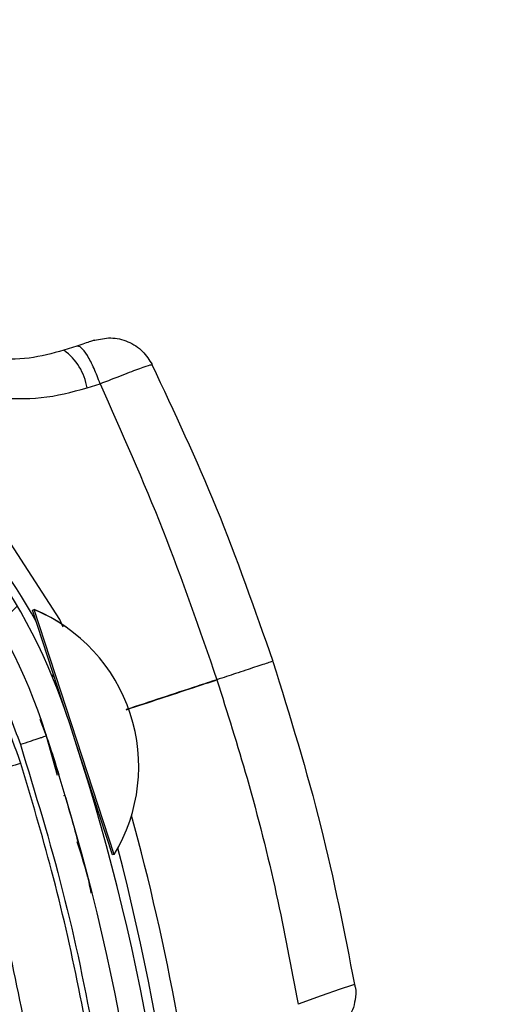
# Model space of a CAD drawing. Header units: inches. Extents: x 170 to 284, y 215 to 248.
# Tile 828 of 1056: x 236.0198 to 236.0644, y 224.8855 to 224.9776. Entities that reach past the tile are written whole.
import ezdxf

# ---------------------------------------------------------------- set-up
doc = ezdxf.new("R2010")
doc.units = ezdxf.units.IN
doc.header["$LTSCALE"] = 0.25
doc.header["$MEASUREMENT"] = 0
doc.layers.add('RH FRONT OF HOOD', color=7, linetype='Continuous')
pattern_1 = [(45, (225.4196035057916, 218.4993357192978), (-0.03026527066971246, 0.03026527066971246), [])]

msp = doc.modelspace()

# ---------------------------------------------------------------- hatches: boundary and pattern name
at = {"layer": 'RH FRONT OF HOOD'}
h = msp.add_hatch(dxfattribs=at)
h.set_pattern_fill('ANSI31', color=256, scale=0.34241245, angle=2.8e-322, style=0)
h.set_pattern_definition([(45, (225.4529552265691, 218.4993357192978), (-0.03026527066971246, 0.03026527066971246), [])])
edge = h.paths.add_edge_path(flags=0)
edge.add_arc((235.7395956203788, 224.3915581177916), 0.021400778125, 89.9999999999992, 390.52248781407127, ccw=False)
edge.add_line((235.7395956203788, 224.4129588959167), (235.8123582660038, 224.4129588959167))
edge.add_arc((235.8123582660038, 224.8238538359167), 0.4108949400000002, 270, 450.0000000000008)
edge.add_line((235.8123582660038, 225.2347487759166), (235.3287006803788, 225.2347487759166))
edge.add_arc((235.3287006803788, 225.2390289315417), 0.004280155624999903, 180.0000000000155, 269.9999999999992, ccw=False)
edge.add_line((235.3244205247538, 225.2390289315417), (235.3244205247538, 225.2818304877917))
edge.add_arc((235.3287006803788, 225.2818304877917), 0.004280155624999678, 360, 540, ccw=False)
edge.add_line((235.3329808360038, 225.2818304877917), (235.3329808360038, 225.2390289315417))
edge.add_line((235.3329808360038, 225.2390289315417), (235.3297484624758, 225.2390289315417))
edge.add_line((235.3297484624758, 225.2390289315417), (235.3297484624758, 225.2818304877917))
edge.add_arc((235.3287006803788, 225.2818304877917), 0.001047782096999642, 360, 540.0000000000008)
edge.add_line((235.3276528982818, 225.2818304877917), (235.3276528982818, 225.2390289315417))
edge.add_arc((235.3287006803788, 225.2390289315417), 0.001047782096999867, 180, 270)
edge.add_line((235.3287006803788, 225.2379811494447), (235.8123582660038, 225.2379811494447))
edge.add_arc((235.8123582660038, 224.8238538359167), 0.4141273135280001, 269.9999999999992, 450, ccw=False)
edge.add_line((235.8123582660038, 224.4097265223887), (235.7395956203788, 224.4097265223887))
edge.add_arc((235.7395956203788, 224.3915581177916), 0.018168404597, 450.0000000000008, 750.5224878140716)
edge.add_arc((235.754343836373, 224.4002532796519), 0.001047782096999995, 390.5224878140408, 495.0000000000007)
edge.add_line((235.753602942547, 224.4009941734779), (235.7449077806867, 224.3922990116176))
edge.add_line((235.7449077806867, 224.3922990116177), (235.7426221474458, 224.3945846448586))
edge.add_line((235.7426221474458, 224.3945846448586), (235.751317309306, 224.4032798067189))
edge.add_arc((235.754343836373, 224.4002532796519), 0.004280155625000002, 390.522487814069, 495.0000000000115, ccw=False)
h = msp.add_hatch(dxfattribs=at)
h.set_pattern_fill('ANSI31', color=256, scale=0.34241245, style=0)
h.set_pattern_definition(pattern_1)
edge = h.paths.add_edge_path(flags=0)
edge.add_line((235.7790065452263, 225.2304686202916), (235.4365940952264, 225.2304686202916))
edge.add_line((235.4365940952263, 225.2304686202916), (235.4365940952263, 225.2347487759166))
edge.add_line((235.4365940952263, 225.2347487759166), (235.7790065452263, 225.2347487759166))
edge.add_arc((235.7790065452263, 224.8238538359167), 0.4108949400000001, 269.9999999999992, 450, ccw=False)
edge.add_line((235.7790065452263, 224.4129588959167), (235.7062438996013, 224.4129588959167))
edge.add_line((235.7062438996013, 224.4129588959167), (235.7062438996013, 224.4172390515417))
edge.add_line((235.7062438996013, 224.4172390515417), (235.7790065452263, 224.4172390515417))
edge.add_arc((235.7790065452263, 224.8238538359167), 0.406614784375, 270, 450.0000000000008)
h = msp.add_hatch(dxfattribs=at)
h.set_pattern_fill('ANSI31', color=256, scale=0.34241245, angle=2.8e-322, style=0)
h.set_pattern_definition(pattern_1)
edge = h.paths.add_edge_path(flags=0)
edge.add_arc((235.9673115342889, 224.9880571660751), 0.001712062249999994, 288.1322229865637, 310.3426432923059)
edge.add_line((235.9684198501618, 224.9867522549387), (235.9699825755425, 224.9849123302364))
edge.add_arc((235.9673115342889, 224.9880571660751), 0.004126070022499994, 288.1322229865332, 310.3426432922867, ccw=False)
edge.add_arc((235.9645409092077, 224.9965177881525), 0.01302879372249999, 239.6083903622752, 288.1322229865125, ccw=False)
edge.add_arc((235.9675956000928, 225.0008329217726), 0.01830194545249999, 198.1322229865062, 238.19359599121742, ccw=False)
edge.add_arc((235.9613802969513, 224.9987975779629), 0.01176186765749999, 130.2730806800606, 198.1322229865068, ccw=False)
edge.add_arc((235.9645728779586, 224.9964201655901), 0.01566536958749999, 433.3892910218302, 493.5630227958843, ccw=False)
edge.add_arc((235.9621196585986, 224.9870775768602), 0.02532140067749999, 410.98647118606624, 434.1131563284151, ccw=False)
edge.add_arc((235.9678823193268, 224.9956663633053), 0.01504902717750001, 370.2879413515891, 407.4468726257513, ccw=False)
edge.add_arc((235.9556543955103, 224.9930672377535), 0.02754708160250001, 291.4407261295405, 371.0647967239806, ccw=False)
edge.add_arc((235.9699774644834, 224.9597815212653), 0.008748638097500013, 479.0908419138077, 626.0736552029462)
edge.add_arc((235.9705089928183, 224.8943440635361), 0.05672062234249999, 377.70285871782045, 451.14212272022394, ccw=False)
edge.add_arc((235.8204128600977, 224.8439305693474), 0.2150521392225, 361.5582505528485, 378.3382766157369, ccw=False)
edge.add_arc((236.00653812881, 224.8500071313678), 0.02884824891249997, 303.2910664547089, 359.5459797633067, ccw=False)
edge.add_arc((236.0399792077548, 224.8035616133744), 0.0284373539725, 488.2528168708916, 541.8512905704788)
edge.add_arc((236.0264763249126, 224.8035355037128), 0.01494630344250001, 183.423663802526, 238.6794151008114)
edge.add_arc((236.0291656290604, 224.8063257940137), 0.0187470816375, 236.0900975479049, 269.5718389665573)
edge.add_arc((236.0285530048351, 224.8010448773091), 0.0134739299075, 272.0097804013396, 310.4058687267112)
edge.add_arc((236.03317810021, 224.795173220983), 0.006011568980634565, 313.1147555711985, 333.8497966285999)
edge.add_arc((236.0216122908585, 224.7990241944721), 0.01816498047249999, 339.0314830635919, 378.1322229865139)
edge.add_arc((236.0284784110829, 224.8012726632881), 0.01094007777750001, 378.1322229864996, 468.1322229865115)
edge.add_arc((236.0256545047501, 224.8098959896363), 0.001866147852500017, 468.1322229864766, 483.774469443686)
edge.add_line((236.0246170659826, 224.8114471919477), (236.0232750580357, 224.813453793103))
edge.add_arc((236.0256545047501, 224.8098959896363), 0.004280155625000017, 468.13222298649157, 483.7744694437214, ccw=False)
edge.add_arc((236.0284784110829, 224.8012726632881), 0.01335408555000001, 378.1322229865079, 468.13222298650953, ccw=False)
edge.add_arc((236.0216122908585, 224.7990241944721), 0.020578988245, 338.7435812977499, 378.13222298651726, ccw=False)
edge.add_arc((236.03317810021, 224.795173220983), 0.008425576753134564, 312.7098901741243, 334.631933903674, ccw=False)
edge.add_arc((236.0285530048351, 224.8010448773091), 0.01588793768, 271.82252524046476, 310.60280367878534, ccw=False)
edge.add_arc((236.0291656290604, 224.8063257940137), 0.02116108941, 236.2367537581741, 269.7093947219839, ccw=False)
edge.add_arc((236.0264763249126, 224.8035355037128), 0.01736031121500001, 183.3124711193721, 238.498076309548, ccw=False)
edge.add_arc((236.0399792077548, 224.8035616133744), 0.030851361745, 128.0503802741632, 181.9117605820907, ccw=False)
edge.add_arc((236.00653812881, 224.8500071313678), 0.02643424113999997, 303.0739325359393, 359.4558360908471)
edge.add_arc((235.8204128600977, 224.8439305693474), 0.21263813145, 361.5698914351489, 378.3419125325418)
edge.add_arc((235.9705089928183, 224.8943440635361), 0.05430661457, 377.6888496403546, 451.2467578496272)
edge.add_arc((235.9699774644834, 224.9597815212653), 0.01116264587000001, 118.193261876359, 266.66131017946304, ccw=False)
edge.add_arc((235.9556543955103, 224.9930672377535), 0.02513307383, 291.1036231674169, 371.1028807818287)
edge.add_arc((235.9678823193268, 224.9956663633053), 0.01263501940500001, 370.2152702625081, 407.1149197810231)
edge.add_arc((235.9621196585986, 224.9870775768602), 0.022907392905, 411.1765293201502, 434.1519381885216)
edge.add_arc((235.9645728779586, 224.9964201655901), 0.01325136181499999, 433.3244634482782, 493.8674727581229)
edge.add_arc((235.9613802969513, 224.9987975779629), 0.009347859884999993, 489.8547471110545, 558.132222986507)
edge.add_arc((235.9675956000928, 225.0008329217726), 0.01588793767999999, 198.1322229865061, 238.0844018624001)
edge.add_arc((235.9645409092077, 224.9965177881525), 0.01061478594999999, 239.7667243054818, 288.1322229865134)

# ---------------------------------------------------------------- linework, layer by layer
for p, q in [((236.0251827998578, 224.9470502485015), (236.0239646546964, 224.9466513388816)), ((236.0261328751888, 224.9431281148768), (236.0273604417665, 224.9435227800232)), ((236.0210263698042, 224.9223407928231), (236.0211890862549, 224.9223940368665)), ((236.0215288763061, 224.9208051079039), (236.0210263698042, 224.9223407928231)), ((236.0211890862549, 224.9223940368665), (236.0211905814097, 224.9223945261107)), ((236.0216915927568, 224.9208583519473), (236.0211890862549, 224.9223940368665)), ((236.0243140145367, 224.912293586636), (236.0215288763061, 224.9208051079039)), ((236.0286858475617, 224.8994835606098), (236.0216915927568, 224.9208583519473)), ((236.0223425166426, 224.9105593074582), (236.0217347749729, 224.9120894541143)), ((236.0222262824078, 224.9108977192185), (236.022310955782, 224.9106365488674)), ((236.0233846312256, 224.9068739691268), (236.0223425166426, 224.9105593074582)), ((236.028523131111, 224.8994303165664), (236.0250553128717, 224.9100281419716)), ((236.0240837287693, 224.9050300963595), (236.0239210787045, 224.9049768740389)), ((236.0253685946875, 224.9004351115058), (236.0253691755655, 224.9004329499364)), ((236.0286858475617, 224.8994835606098), (236.028523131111, 224.8994303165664)), ((236.0286873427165, 224.899484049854), (236.0286858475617, 224.8994835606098))]:
    msp.add_line(p, q, dxfattribs=at)
at = {"layer": 'RH FRONT OF HOOD', "flags": 128}
for points in [[(236.0239088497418, 224.9207289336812), (236.0235920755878, 224.9214616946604), (236.0179677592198, 224.9300949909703), (236.0111752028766, 224.9374295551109), (236.0030101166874, 224.9436912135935), (236.0030100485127, 224.9436912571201), (236.0030100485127, 224.9436912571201)], [(236.0511602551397, 224.8873069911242), (236.05087714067, 224.8872139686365), (236.0498142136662, 224.8868665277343), (236.0480225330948, 224.8862500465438), (236.0458839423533, 224.8854558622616), (236.0458838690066, 224.8854558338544), (236.0458838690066, 224.8854558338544)]]:
    msp.add_lwpolyline(points, dxfattribs=at)
at = {"layer": 'RH FRONT OF HOOD'}
for centre, radius, start, end in [((235.7790065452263, 224.8238538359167), 0.4141273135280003, 270, 90), ((235.7790065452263, 224.8238538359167), 0.4108949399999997, 270, 90), ((235.7790065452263, 224.8238538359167), 0.406614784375, 270, 90), ((235.9705089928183, 224.8943440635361), 0.05672062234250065, 17.70285871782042, 91.14212272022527), ((235.9705089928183, 224.8943440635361), 0.05430661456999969, 17.6888496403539, 91.2467578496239), ((236.0209067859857, 224.9423407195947), 0.00528507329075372, 8.568095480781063, 54.64885861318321), ((235.9707754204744, 224.8932028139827), 0.05786770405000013, 29.025885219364, 57.44357690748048), ((236.0150347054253, 224.9076984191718), 0.01593228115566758, 328.9616997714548, 67.27654169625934), ((236.0150362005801, 224.9076989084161), 0.01593228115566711, 328.9616997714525, 67.2765416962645), ((236.0224198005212, 224.9163207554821), 0.0005478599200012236, 332.6973279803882, 18.11912073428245), ((235.8204128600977, 224.8439305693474), 0.2150521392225, 1.558250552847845, 18.3382766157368), ((235.8204128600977, 224.8439305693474), 0.2126381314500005, 1.56989143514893, 18.34191253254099), ((236.0260883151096, 224.9051095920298), 0.0005478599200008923, 18.11912073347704, 47.41429611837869), ((235.8200157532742, 224.8452562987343), 0.2180957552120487, 5.31144618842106, 15.38515762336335), ((235.8200157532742, 224.8452562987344), 0.2160622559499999, 359.2252016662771, 14.69152912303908)]:
    msp.add_arc(centre, radius, start, end, dxfattribs=at)
for points, knots in [([(236.0268198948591, 224.9475863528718), (236.0268209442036, 224.9475866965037), (236.026903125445, 224.9476136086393), (236.0268076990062, 224.9475823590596), (236.0265017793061, 224.9474821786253), (236.0259256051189, 224.9472934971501), (236.0254294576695, 224.9471310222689), (236.025182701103, 224.947050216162)], [0, 0, 0, 0, 0.003230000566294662, 0.2529631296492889, 0.5032304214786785, 0.7529340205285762, 1, 1, 1, 1]), ([(236.0268202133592, 224.9475864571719), (236.0273274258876, 224.9476973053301), (236.0283765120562, 224.9479265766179), (236.0299938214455, 224.9475405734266), (236.0313955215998, 224.946656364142), (236.0319568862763, 224.9457507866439), (236.0322285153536, 224.9453126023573)], [0, 0, 0, 0, 0.2415860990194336, 0.4996813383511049, 0.75790942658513, 0.9999999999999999, 0.9999999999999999, 0.9999999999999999, 0.9999999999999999]), ([(236.0239646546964, 224.9466513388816), (236.0228923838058, 224.9463567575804), (236.0207052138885, 224.9457558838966), (236.0184035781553, 224.9458241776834), (236.0172303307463, 224.9458589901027)], [0, 0, 0, 0, 0.4902549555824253, 1, 1, 1, 1]), ([(236.0273559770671, 224.9435201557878), (236.0271720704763, 224.9440083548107), (236.0267909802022, 224.9450199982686), (236.0261553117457, 224.9462263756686), (236.0255720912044, 224.9469998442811), (236.0253094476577, 224.9470338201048), (236.025182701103, 224.947050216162)], [0, 0, 0, 0, 0.241290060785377, 0.4999999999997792, 0.7587099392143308, 1, 1, 1, 1]), ([(236.0273559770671, 224.9435201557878), (236.0280769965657, 224.9438044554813), (236.0295281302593, 224.9443766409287), (236.0311669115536, 224.9449895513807), (236.032124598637, 224.9453219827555), (236.0321300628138, 224.9452871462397), (236.0321321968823, 224.94527354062)], [0, 0, 0, 0, 0.2719162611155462, 0.5472623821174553, 0.8231804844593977, 1, 1, 1, 1]), ([(236.0322068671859, 224.9453071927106), (236.0342857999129, 224.940875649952), (236.0385329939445, 224.931822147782), (236.0418277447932, 224.922374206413), (236.0435097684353, 224.9175508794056)], [0, 0, 0, 0, 0.4894838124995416, 1, 1, 1, 1]), ([(236.0175955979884, 224.9421878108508), (236.0190195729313, 224.9421301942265), (236.0219262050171, 224.942012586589), (236.0247119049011, 224.9427513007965), (236.0261328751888, 224.9431281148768)], [0, 0, 0, 0, 0.4899054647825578, 1, 1, 1, 1]), ([(236.0273558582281, 224.9435204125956), (236.0293763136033, 224.9389836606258), (236.0334134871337, 224.9299185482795), (236.0366592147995, 224.9205208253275), (236.038280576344, 224.9158263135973)], [0, 0, 0, 0, 0.5004628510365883, 1, 1, 1, 1]), ([(235.9874666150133, 224.9423206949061), (235.9893208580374, 224.9416215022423), (235.9930323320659, 224.9402219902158), (235.9982495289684, 224.9373293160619), (236.0031322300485, 224.9339027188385), (236.0075824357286, 224.9299155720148), (236.0115583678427, 224.9254561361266), (236.0149745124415, 224.920560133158), (236.0178494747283, 224.9153326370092), (236.019220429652, 224.9116100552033), (236.0199037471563, 224.9097546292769)], [0, 0, 0, 0, 0.1247413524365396, 0.2496837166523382, 0.3746881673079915, 0.4999855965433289, 0.6253465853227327, 0.7503062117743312, 0.8755465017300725, 1, 1, 1, 1]), ([(236.0199399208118, 224.908001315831), (236.0189160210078, 224.9108620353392), (236.0168342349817, 224.9166784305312), (236.0119238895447, 224.9243165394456), (236.0059475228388, 224.9309527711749), (235.9997041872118, 224.9358321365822), (235.9934581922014, 224.9394528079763), (235.9894683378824, 224.9409878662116), (235.9874578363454, 224.9417613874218)], [0, 0, 0, 0, 0.1870908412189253, 0.3803918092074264, 0.5558755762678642, 0.7364481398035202, 0.8671952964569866, 1, 1, 1, 1]), ([(236.0434706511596, 224.9175379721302), (236.043475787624, 224.917539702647), (236.0434899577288, 224.9175444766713), (236.0430762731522, 224.9174081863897), (236.0419985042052, 224.9170528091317), (236.0402031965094, 224.9164606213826), (236.0388789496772, 224.9160237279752), (236.038280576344, 224.9158263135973)], [0, 0, 0, 0, 0.09013511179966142, 0.2486582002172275, 0.5414135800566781, 0.792783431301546, 1, 1, 1, 1]), ([(236.0435128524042, 224.9175415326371), (236.0451085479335, 224.9124043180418), (236.0481968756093, 224.9024616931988), (236.0501904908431, 224.8922438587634), (236.0511540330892, 224.8873054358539)], [0, 0, 0, 0, 0.5166859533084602, 1, 1, 1, 1]), ([(236.0382805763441, 224.9158263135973), (236.0376747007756, 224.9156266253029), (236.0348494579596, 224.9146954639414), (236.0320247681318, 224.9137644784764), (236.0298058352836, 224.9130331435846)], [0, 0, 0, 0, 0.2144507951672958, 0.9999999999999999, 0.9999999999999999, 0.9999999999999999, 0.9999999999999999]), ([(236.0298094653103, 224.9130239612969), (236.0319094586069, 224.9137161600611), (236.0347339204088, 224.91464715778), (236.0375589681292, 224.9155783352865), (236.0382835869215, 224.9158171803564)], [0, 0, 0, 0, 0.7435021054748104, 1, 1, 1, 1]), ([(236.038283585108, 224.9158171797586), (236.0392510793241, 224.9127538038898), (236.0413419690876, 224.9061334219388), (236.0438973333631, 224.8959998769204), (236.0452355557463, 224.8888948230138), (236.0458833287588, 224.8854555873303)], [0, 0, 0, 0, 0.3076441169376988, 0.6648617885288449, 1, 1, 1, 1]), ([(236.0223425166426, 224.9105593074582), (236.0223099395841, 224.910548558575), (236.0222598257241, 224.9105320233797), (236.021955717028, 224.9104316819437), (236.0216409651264, 224.910327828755), (236.0212502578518, 224.9101989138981), (236.0206824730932, 224.9100115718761), (236.0202105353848, 224.9098558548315), (236.0199037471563, 224.9097546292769)], [0, 0, 0, 0, 0.2394568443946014, 0.3683606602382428, 0.4999999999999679, 0.6316393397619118, 0.7605431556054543, 0.9999999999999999, 0.9999999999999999, 0.9999999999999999, 0.9999999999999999]), ([(236.0199037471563, 224.9097546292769), (236.0212898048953, 224.9052046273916), (236.0240691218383, 224.8960809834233), (236.0269925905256, 224.8819817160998), (236.0291111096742, 224.8676181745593), (236.0296643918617, 224.8579041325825), (236.0299417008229, 224.8530353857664)], [0, 0, 0, 0, 0.2468628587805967, 0.4950083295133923, 0.7468945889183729, 1, 1, 1, 1]), ([(236.0223870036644, 224.9104019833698), (236.0226611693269, 224.9095719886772), (236.0230638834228, 224.908352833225), (236.0233939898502, 224.907256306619), (236.0234993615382, 224.9069062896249)], [0, 0, 0, 0, 0.6807948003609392, 1, 1, 1, 1]), ([(236.0199399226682, 224.9080013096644), (236.0192481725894, 224.9077867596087), (236.0178646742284, 224.9073576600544), (236.0161062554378, 224.906811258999), (236.0148516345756, 224.9064172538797), (236.014651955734, 224.9063459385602), (236.0145521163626, 224.9063102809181)], [0, 0, 0, 0, 0.2500007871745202, 0.500000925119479, 0.7500005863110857, 1, 1, 1, 1]), ([(236.0293973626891, 224.8533709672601), (236.0291933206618, 224.8571240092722), (236.0287846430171, 224.8646410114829), (236.0274062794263, 224.8758494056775), (236.0254572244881, 224.8869780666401), (236.0230042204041, 224.8977166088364), (236.0209336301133, 224.9046650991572), (236.0199395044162, 224.9080011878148)], [0, 0, 0, 0, 0.2027568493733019, 0.4061035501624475, 0.608860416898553, 0.8122072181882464, 0.9999999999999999, 0.9999999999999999, 0.9999999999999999, 0.9999999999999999]), ([(236.0145520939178, 224.9063102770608), (236.0145521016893, 224.9063102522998), (236.01556624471, 224.9030790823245), (236.0175092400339, 224.8963004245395), (236.0199261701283, 224.8858609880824), (236.0218145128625, 224.8750349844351), (236.0231583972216, 224.8641240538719), (236.0235561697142, 224.8568095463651), (236.0237550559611, 224.8531522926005)], [0, 0, 0, 0, 1.439079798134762e-06, 0.187792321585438, 0.390843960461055, 0.593895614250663, 0.7969478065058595, 1, 1, 1, 1]), ([(236.0253685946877, 224.900435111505), (236.0253434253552, 224.9005290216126), (236.0253180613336, 224.9006236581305), (236.0251202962, 224.9013494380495), (236.0248314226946, 224.9024132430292), (236.0243249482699, 224.9041557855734), (236.0240719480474, 224.9050262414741)], [0, 0, 0, 0, 0.3307707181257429, 0.3333292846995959, 0.6669765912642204, 1, 1, 1, 1]), ([(236.0251951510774, 224.9006801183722), (236.0255999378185, 224.899426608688), (236.0261140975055, 224.8978344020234), (236.026434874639, 224.8961945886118), (236.0265031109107, 224.8958457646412)], [0, 0, 0, 0, 0.7872782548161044, 1, 1, 1, 1]), ([(236.0511538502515, 224.8873053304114), (236.0511833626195, 224.8872030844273), (236.0513160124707, 224.8867435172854), (236.0512461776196, 224.88592068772), (236.0510138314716, 224.8849662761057), (236.0506269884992, 224.8841929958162), (236.0501870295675, 224.8836011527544), (236.0497561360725, 224.8831752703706), (236.049389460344, 224.8828916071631), (236.0491279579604, 224.8827232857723), (236.0489801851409, 224.8826390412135), (236.0489218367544, 224.8826073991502), (236.0489087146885, 224.8826003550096), (236.0489011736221, 224.8825963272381), (236.0488986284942, 224.8825949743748), (236.0488973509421, 224.8825942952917)], [0, 0, 0, 0, 0.05652103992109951, 0.2540462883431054, 0.4273552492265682, 0.5794983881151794, 0.7104459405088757, 0.8185506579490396, 0.9012506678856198, 0.9564155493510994, 0.985042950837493, 0.9903528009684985, 0.993469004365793, 0.9967217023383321, 1, 1, 1, 1])]:
    msp.add_open_spline(points, degree=3, knots=knots, dxfattribs=at)

doc.saveas('drawing.dxf')
